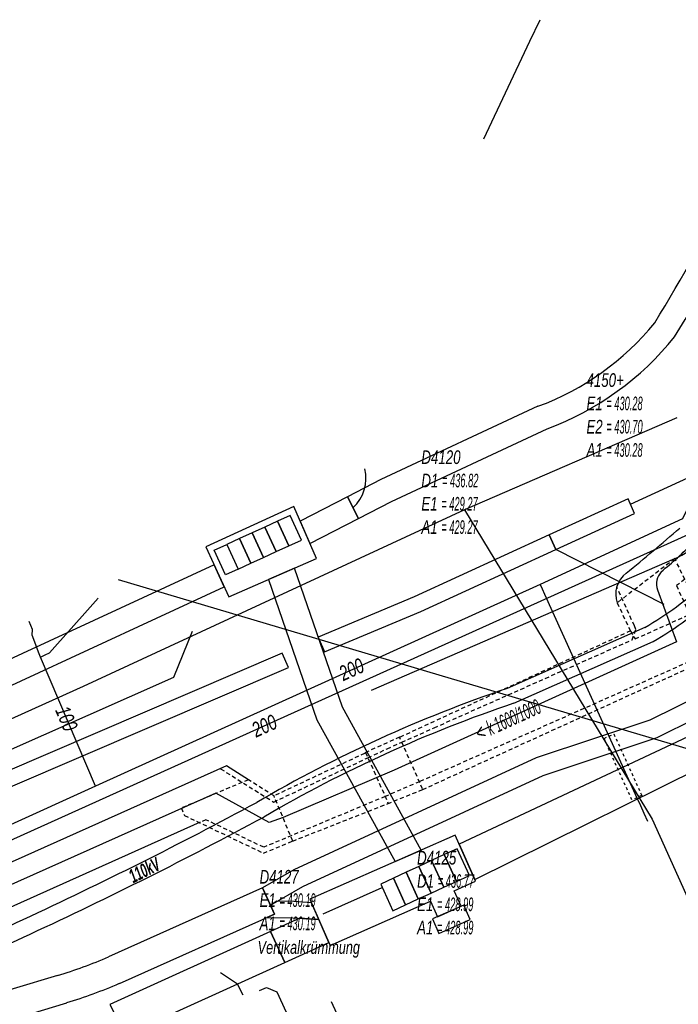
# Model space of a CAD drawing. Header units: metres. Extents: x 2695563 to 2696938, y 1260544 to 1262032.
# Tile 298 of 303: x 2696491 to 2696516, y 1261835 to 1261871. Entities that reach past the tile are written whole.
import ezdxf

# ---------------------------------------------------------------- set-up
doc = ezdxf.new("R2010")
doc.units = ezdxf.units.M
for name, pattern in [('AUSGEZOGEN', [0]), ('STRICHLINIE2_S3', [0.25, 0.15, -0.1]), ('VERDECKT2_S2', [0.18, 0.1, -0.08])]:
    doc.linetypes.add(name, pattern=pattern)
for name, color, linetype in [('AW_LK_ Haltung Text', 7, 'AUSGEZOGEN'), ('AW_LK_Haltung', 24, 'AUSGEZOGEN'), ('AW_LK_Normschacht Text', 24, 'AUSGEZOGEN'), ('AW_LK_Schacht Detaillinie', 24, 'AUSGEZOGEN'), ('AW_LK_Spezialbauwerk Detaillinie', 24, 'AUSGEZOGEN'), ('AW_LK_Spezialbauwerk Detailpolygon', 24, 'AUSGEZOGEN'), ('AW_LK_Trasselinie', 24, 'AUSGEZOGEN'), ('EW_LK_Bauwerk_FL_Linie_Punkt', 1, 'AUSGEZOGEN'), ('EW_LK_Trasseabs', 1, 'AUSGEZOGEN'), ('EW_LK_Trasseabs_Text', 1, 'AUSGEZOGEN'), ('EW_LK_Trasserand', 1, 'AUSGEZOGEN'), ('FM_LK_SW_TRASSEKANTE', 94, 'AUSGEZOGEN'), ('GA_LK_Leitung', 32, 'AUSGEZOGEN'), ('GA_LK_Leitung_Text', 32, 'AUSGEZOGEN'), ('WA_LK_Leitung', 171, 'AUSGEZOGEN'), ('WA_LK_Leitung_Text', 171, 'AUSGEZOGEN'), ('WA_LK_Schutzrohr', 171, 'AUSGEZOGEN')]:
    doc.layers.add(name, color=color, linetype=linetype)
doc.styles.add('ARIAL', font='arial.ttf')
doc.styles.add('ARIALNARROW', font='ARIALN.TTF')
pattern_1 = [(0, (2703955, 1269100), (4050, 4050), [4050, -4050]), (90, (2703955, 1269100), (-4050, 4050), [4050, -4050])]
pattern_2 = [(0, (2708005, 1273150), (6075, 6075), [6075, -6075]), (90, (2708005, 1273150), (-6075, 6075), [6075, -6075])]
pattern_3 = [(0, (12150, 12150), (6075, 6075), [6075, -6075]), (90, (12150, 12150), (-6075, 6075), [6075, -6075])]

# ---------------------------------------------------------------- blocks, each defined once
blk = doc.blocks.new('COMPLEXOBJECT_1467')
at = {"layer": 'AW_LK_Trasselinie', "color": 24, "linetype": 'AUSGEZOGEN', "transparency": 33554687}
for centre, radius, start, end in [((6470.385, 11902.934), 67.179, 308.99291, 311.20178), ((6513.244, 11849.939), 0.979, 126.989, 198.9446)]:
    blk.add_arc(centre, radius, start, end, dxfattribs=at)
blk = doc.blocks.new('COMPLEXOBJECT_1545')
at = {"layer": 'AW_LK_Haltung', "color": 24, "linetype": 'AUSGEZOGEN', "transparency": 33554687}
for centre, radius, start, end in [((6500.7, 11866.64), 20.674, 309.8625, 314.257), ((6514.452, 11850.319), 0.675, 137.924, 198.7653)]:
    blk.add_arc(centre, radius, start, end, dxfattribs=at)
blk = doc.blocks.new('COMPLEXOBJECT_1552')
at = {"layer": 'AW_LK_Haltung', "color": 24, "linetype": 'AUSGEZOGEN', "transparency": 33554687}
for points in [[(6497.45, 11842.578), (6485.423, 11837.206), (6483.92, 11836.535)], [(6482.54, 11835.851), (6482.031, 11835.582), (6481.526, 11835.306), (6480.672, 11834.847)]]:
    blk.add_lwpolyline(points, dxfattribs=at)
for centre, radius, start, end in [((6499.604, 11803.304), 36.746, 115.2659, 116.4668), ((6499.549, 11803.125), 36.882, 116.2663, 117.4627)]:
    blk.add_arc(centre, radius, start, end, dxfattribs=at)
blk = doc.blocks.new('COMPLEXOBJECT_1674')
at = {"layer": 'EW_LK_Trasserand', "color": 1, "linetype": 'AUSGEZOGEN', "transparency": 33554687}
blk.add_lwpolyline([(6518.273, 11844.669), (6521.112, 11845.169), (6518.57, 11846.368), (6506.467, 11840.682), (6507.052, 11839.375), (6516.764, 11844.19)], dxfattribs=at)
blk.add_arc((6518.889, 11840.111), 4.599, 97.7005, 117.5214, dxfattribs=at)
blk = doc.blocks.new('COMPLEXOBJECT_1716')
at = {"layer": 'EW_LK_Trasserand', "color": 1, "linetype": 'AUSGEZOGEN', "transparency": 33554687}
blk.add_line((6488.718, 11833.833), (6491.928, 11834.819), dxfattribs=at)
for points in [[(6493.88, 11835.535), (6499.624, 11838.098), (6499.184, 11839.07), (6493.481, 11836.518)], [(6491.588, 11835.823), (6488.297, 11834.841), (6488.718, 11833.833)]]:
    blk.add_lwpolyline(points, dxfattribs=at)
for centre, radius, start, end in [((6486.588, 11852.368), 17.284, 286.8161, 293.5046), ((6486.842, 11851.704), 17.634, 286.7635, 293.5229)]:
    blk.add_arc(centre, radius, start, end, dxfattribs=at)
blk = doc.blocks.new('COMPLEXOBJECT_1')
at = {"layer": 'EW_LK_Trasserand', "lineweight": 18, "transparency": 33554687}
h = blk.add_hatch(dxfattribs=at)
h.set_pattern_fill('MUSTER', color=1, scale=6075, style=0, pattern_type=2)
h.set_pattern_definition(pattern_3)
h.paths.add_polyline_path([(670.809, 863.335), (652.353, 845.592), (652.354, 845.592), (652.662, 845.709), (652.971, 845.823), (653.28, 845.936), (653.591, 846.046), (653.901, 846.155), (654.213, 846.261), (659.313, 848.518), (659.391, 848.563), (659.469, 848.609), (659.547, 848.656), (659.625, 848.703), (659.702, 848.75), (659.778, 848.798), (659.854, 848.847), (659.93, 848.897), (660.006, 848.947), (660.081, 848.997), (660.156, 849.048), (660.23, 849.1), (660.304, 849.152), (660.378, 849.205), (660.451, 849.258), (660.523, 849.312), (660.596, 849.367), (660.668, 849.422), (660.739, 849.477), (660.81, 849.533), (660.881, 849.59), (660.951, 849.647), (661.021, 849.705), (661.09, 849.763), (661.159, 849.822), (661.228, 849.881), (661.296, 849.941), (661.363, 850.001), (661.43, 850.062), (661.497, 850.123), (661.563, 850.185), (661.692, 850.323), (661.82, 850.461), (661.949, 850.6), (662.076, 850.739), (662.204, 850.878), (662.331, 851.018), (662.457, 851.158), (662.584, 851.298), (662.71, 851.439), (662.835, 851.58), (662.96, 851.721), (663.085, 851.863), (663.21, 852.005), (663.334, 852.147), (663.457, 852.289), (663.581, 852.432), (663.703, 852.576), (663.826, 852.719), (663.948, 852.863), (664.07, 853.008), (664.191, 853.152), (664.312, 853.297), (664.433, 853.442), (664.553, 853.588), (664.673, 853.734), (664.792, 853.88), (664.911, 854.027), (665.03, 854.174), (665.148, 854.321), (665.266, 854.468), (665.383, 854.616), (665.501, 854.754), (665.619, 854.893), (665.736, 855.033), (665.852, 855.173), (665.967, 855.314), (666.082, 855.455), (666.195, 855.597), (666.308, 855.74), (666.42, 855.884), (666.531, 856.028), (666.642, 856.173), (666.751, 856.318), (666.86, 856.464), (666.968, 856.611), (667.075, 856.758), (667.181, 856.906), (667.286, 857.054), (667.391, 857.203), (667.494, 857.353), (667.597, 857.503), (667.699, 857.654), (667.8, 857.806), (667.9, 857.958), (667.999, 858.11), (668.097, 858.263), (668.195, 858.417), (668.292, 858.571), (668.387, 858.726), (668.482, 858.882), (668.576, 859.038), (668.669, 859.194), (668.742, 859.325), (668.815, 859.457), (668.888, 859.589), (668.96, 859.72), (669.032, 859.853), (669.104, 859.985), (669.175, 860.117), (669.247, 860.249), (669.318, 860.382), (669.388, 860.515), (669.459, 860.648), (669.529, 860.781), (669.599, 860.914), (669.668, 861.047), (669.738, 861.181), (669.807, 861.314), (669.875, 861.448), (669.944, 861.582), (670.012, 861.716), (670.08, 861.85), (670.148, 861.985), (670.215, 862.119), (670.282, 862.254), (670.349, 862.388), (670.415, 862.523), (670.482, 862.658), (670.548, 862.793), (670.613, 862.929), (670.679, 863.064), (670.744, 863.2)], flags=0)
h = blk.add_hatch(dxfattribs=at)
h.set_pattern_fill('MUSTER', color=1, scale=6075, style=0, pattern_type=2)
h.set_pattern_definition(pattern_3)
h.paths.add_polyline_path([(626.871, 821.092), (652.353, 845.592), (652.047, 845.474), (651.741, 845.353), (651.435, 845.231), (651.13, 845.106), (650.827, 844.98), (650.523, 844.851), (650.221, 844.721), (649.92, 844.588), (649.619, 844.454), (649.319, 844.318), (649.021, 844.179), (648.723, 844.039), (648.426, 843.897), (648.13, 843.753), (647.834, 843.607), (647.54, 843.459), (647.247, 843.309), (646.955, 843.158), (646.664, 843.004), (646.374, 842.849), (646.084, 842.691), (645.796, 842.532), (645.509, 842.371), (645.223, 842.208), (644.938, 842.043), (644.663, 841.895), (644.388, 841.747), (644.113, 841.6), (643.837, 841.454), (643.562, 841.308), (643.285, 841.163), (643.009, 841.018), (642.732, 840.874), (642.455, 840.73), (642.178, 840.587), (641.9, 840.444), (641.622, 840.302), (641.344, 840.161), (641.066, 840.02), (640.787, 839.879), (640.508, 839.739), (640.229, 839.6), (639.949, 839.461), (639.669, 839.323), (639.389, 839.186), (639.109, 839.049), (638.828, 838.912), (638.547, 838.776), (638.266, 838.641), (637.984, 838.506), (637.703, 838.372), (637.421, 838.238), (637.138, 838.105), (636.856, 837.972), (636.573, 837.84), (636.29, 837.709), (636.161, 837.65), (636.033, 837.59), (635.904, 837.531), (635.775, 837.472), (635.646, 837.413), (635.517, 837.354), (635.388, 837.296), (635.259, 837.237), (635.13, 837.179), (635.001, 837.12), (634.871, 837.062), (634.742, 837.004), (634.613, 836.946), (634.484, 836.888), (634.354, 836.83), (634.225, 836.772), (634.095, 836.715), (633.966, 836.657), (633.836, 836.6), (633.706, 836.543), (633.577, 836.485), (633.447, 836.428), (633.317, 836.371), (633.187, 836.315), (633.057, 836.258), (632.927, 836.201), (632.797, 836.145), (632.667, 836.088), (632.537, 836.032), (632.407, 835.976), (632.277, 835.92), (631.959, 835.809), (631.645, 835.688), (631.334, 835.557), (631.028, 835.415), (630.727, 835.265), (630.431, 835.104), (630.14, 834.934), (629.855, 834.755), (629.575, 834.567), (629.302, 834.37), (629.035, 834.165), (628.775, 833.951), (628.522, 833.728), (628.276, 833.498), (628.037, 833.26), (627.807, 833.014), (627.584, 832.761), (627.37, 832.502), (627.164, 832.235), (626.966, 831.962), (626.778, 831.683), (626.598, 831.398), (626.428, 831.107), (626.267, 830.811), (626.116, 830.51), (625.975, 830.204), (625.843, 829.894), (625.722, 829.58), (625.61, 829.262), (625.509, 828.94), (625.418, 828.616), (625.354, 828.365), (625.296, 828.113), (625.245, 827.859), (625.199, 827.604), (625.16, 827.348), (625.127, 827.092), (625.101, 826.834), (625.08, 826.576), (625.066, 826.317), (625.058, 826.059), (625.057, 825.8), (625.062, 825.541), (625.073, 825.282), (625.091, 825.024), (625.115, 824.766), (625.145, 824.509), (625.181, 824.253), (625.224, 823.998), (625.273, 823.743), (625.328, 823.49), (625.389, 823.239), (625.456, 822.989), (625.53, 822.741), (625.609, 822.494), (625.695, 822.25), (625.786, 822.008), (625.883, 821.768), (625.986, 821.53), (626.095, 821.295), (626.21, 821.063), (626.33, 820.834)], flags=0)
blk = doc.blocks.new('COMPLEXOBJECT_1850')
at = {"layer": 'EW_LK_Trasserand', "color": 1, "linetype": 'AUSGEZOGEN', "transparency": 33554687}
blk.add_line((6513.343, 11848.708), (6508.243, 11846.451), dxfattribs=at)
for centre, radius, start, end in [((6507.429, 11859.043), 11.907, 299.7816, 313.287), ((6524.448, 11798.511), 50.604, 108.6767, 120.2326), ((6424.492, 11980.046), 156.649, 294.84871, 298.38734), ((6420.879, 11988.27), 165.631, 293.2674, 294.78734)]:
    blk.add_arc(centre, radius, start, end, dxfattribs=at)
blk = doc.blocks.new('COMPLEXOBJECT_1872')
at = {"layer": 'EW_LK_Trasserand', "color": 1, "linetype": 'AUSGEZOGEN', "transparency": 33554687}
blk.add_lwpolyline([(6509.384, 11856.895), (6503.565, 11854.181), (6502.331, 11853.546), (6502.743, 11852.746)], dxfattribs=at)
for centre, radius, start, end in [((6414.499, 11918.914), 115.412, 332.21633, 333.3365), ((6438.94, 11905.576), 87.572, 328.63056, 332.48323), ((6505.886, 11866.357), 10.088, 290.2872, 320.8632)]:
    blk.add_arc(centre, radius, start, end, dxfattribs=at)
blk = doc.blocks.new('COMPLEXOBJECT_2133')
at = {"layer": 'EW_LK_Trasseabs', "color": 1, "linetype": 'AUSGEZOGEN', "transparency": 33554687}
blk.add_line((6503.214, 11846.387), (6514.452, 11851.256), dxfattribs=at)
blk.add_arc((6513.236, 11854.113), 3.105, 293.0485, 335.5102, dxfattribs=at)
blk = doc.blocks.new('COMPLEXOBJECT_2208')
at = {"layer": 'EW_LK_Trasseabs', "color": 1, "linetype": 'AUSGEZOGEN', "transparency": 33554687}
for p, q in [((6516.058, 11855.182), (6521.136, 11865.375)), ((6512.812, 11853.268), (6515.091, 11854.318))]:
    blk.add_line(p, q, dxfattribs=at)
blk.add_arc((6514.169, 11856.323), 2.207, 294.6921, 328.8685, dxfattribs=at)
blk = doc.blocks.new('COMPLEXOBJECT_2820')
at = {"layer": 'EW_LK_Trasserand', "color": 1, "linetype": 'AUSGEZOGEN', "transparency": 33554687}
blk.add_lwpolyline([(6502.743, 11852.746), (6503.961, 11853.373), (6509.732, 11856.064)], dxfattribs=at)
for centre, radius, start, end in [((6414.006, 11919.133), 116.851, 332.23506, 333.34991), ((6437.313, 11906.51), 90.347, 328.6236, 332.43329), ((6505.871, 11866.378), 11.013, 290.523, 321.1523)]:
    blk.add_arc(centre, radius, start, end, dxfattribs=at)
blk = doc.blocks.new('COMPLEXOBJECT_2821')
at = {"layer": 'EW_LK_Trasserand', "color": 1, "linetype": 'AUSGEZOGEN', "transparency": 33554687}
blk.add_line((6508.489, 11845.903), (6513.647, 11848.186), dxfattribs=at)
for centre, radius, start, end in [((6507.472, 11858.976), 12.432, 299.7829, 313.3318), ((6524.569, 11798.248), 50.295, 108.6459, 120.2579), ((6425.155, 11978.727), 155.773, 294.83312, 298.39232), ((6429.784, 11968.483), 144.533, 293.17395, 294.87318)]:
    blk.add_arc(centre, radius, start, end, dxfattribs=at)

msp = doc.modelspace()

# ---------------------------------------------------------------- hatches: boundary and pattern name
at = {"layer": 'EW_LK_Bauwerk_FL_Linie_Punkt', "lineweight": 18, "transparency": 33554687}
h = msp.add_hatch(dxfattribs=at)
h.set_pattern_fill('MUSTER', color=1, scale=4050, style=0, pattern_type=2)
h.set_pattern_definition(pattern_1)
h.paths.add_polyline_path([(2696498.906, 1261849.655), (2696502.152, 1261851.07), (2696501.309, 1261852.998), (2696498.047, 1261851.507)], flags=0)
h = msp.add_hatch(dxfattribs=at)
h.set_pattern_fill('MUSTER', color=1, scale=4050, style=0, pattern_type=2)
h.set_pattern_definition(pattern_1)
h.paths.add_polyline_path([(2696507.253, 1261838.774), (2696508.042, 1261839.123), (2696507.287, 1261840.833), (2696501.909, 1261838.457), (2696502.664, 1261836.747), (2696506.374, 1261838.386), (2696506.629, 1261837.809), (2696507.508, 1261838.198)], flags=0)
h = msp.add_hatch(dxfattribs=at)
h.set_pattern_fill('MUSTER', color=1, scale=2025, style=0, pattern_type=2)
h.set_pattern_definition([(0, (2699905, 1265050), (2025, 2025), [2025, -2025]), (90, (2699905, 1265050), (-2025, 2025), [2025, -2025])])
h.paths.add_polyline_path([(2696507.61, 1261838.243), (2696506.447, 1261837.729), (2696506.686, 1261837.189), (2696507.849, 1261837.703)], flags=0)
at = {"layer": 'EW_LK_Trasserand', "lineweight": 18, "transparency": 33554687}
h = msp.add_hatch(dxfattribs=at)
h.set_pattern_fill('MUSTER', color=1, scale=6075, style=0, pattern_type=2)
h.set_pattern_definition(pattern_2)
h.paths.add_polyline_path([(2696519.413, 1261866.531), (2696518.607, 1261866.933), (2696518.575, 1261866.868), (2696518.542, 1261866.803), (2696518.509, 1261866.738), (2696518.476, 1261866.673), (2696518.444, 1261866.608), (2696518.411, 1261866.543), (2696518.378, 1261866.478), (2696518.345, 1261866.414), (2696518.312, 1261866.349), (2696518.279, 1261866.284), (2696518.246, 1261866.219), (2696518.212, 1261866.154), (2696518.179, 1261866.089), (2696518.146, 1261866.025), (2696518.113, 1261865.96), (2696518.079, 1261865.895), (2696518.046, 1261865.831), (2696518.013, 1261865.766), (2696517.979, 1261865.701), (2696517.946, 1261865.637), (2696517.912, 1261865.572), (2696517.879, 1261865.507), (2696517.845, 1261865.443), (2696517.812, 1261865.378), (2696517.778, 1261865.314), (2696517.744, 1261865.249), (2696517.71, 1261865.185), (2696517.677, 1261865.12), (2696517.643, 1261865.056), (2696517.609, 1261864.991), (2696517.575, 1261864.927), (2696517.487, 1261864.759), (2696517.399, 1261864.59), (2696517.31, 1261864.422), (2696517.221, 1261864.255), (2696517.132, 1261864.087), (2696517.042, 1261863.92), (2696516.952, 1261863.752), (2696516.861, 1261863.585), (2696516.77, 1261863.419), (2696516.679, 1261863.252), (2696516.588, 1261863.086), (2696516.496, 1261862.919), (2696516.403, 1261862.753), (2696516.311, 1261862.588), (2696516.218, 1261862.422), (2696516.124, 1261862.256), (2696516.031, 1261862.091), (2696515.937, 1261861.926), (2696515.842, 1261861.761), (2696515.747, 1261861.597), (2696515.652, 1261861.432), (2696515.557, 1261861.268), (2696515.461, 1261861.104), (2696515.365, 1261860.941), (2696515.268, 1261860.777), (2696515.171, 1261860.614), (2696515.074, 1261860.45), (2696514.976, 1261860.288), (2696514.878, 1261860.125), (2696514.78, 1261859.962), (2696514.681, 1261859.8), (2696514.57, 1261859.666), (2696514.457, 1261859.534), (2696514.342, 1261859.405), (2696514.224, 1261859.277), (2696514.105, 1261859.151), (2696513.983, 1261859.027), (2696513.859, 1261858.906), (2696513.733, 1261858.786), (2696513.605, 1261858.669), (2696513.475, 1261858.554), (2696513.343, 1261858.441), (2696513.209, 1261858.33), (2696513.073, 1261858.222), (2696512.935, 1261858.116), (2696512.796, 1261858.013), (2696512.654, 1261857.912), (2696512.511, 1261857.813), (2696512.367, 1261857.717), (2696512.22, 1261857.624), (2696512.073, 1261857.533), (2696511.923, 1261857.444), (2696511.772, 1261857.358), (2696511.62, 1261857.275), (2696511.466, 1261857.194), (2696511.311, 1261857.116), (2696511.155, 1261857.041), (2696510.997, 1261856.968), (2696510.838, 1261856.898), (2696510.678, 1261856.831), (2696510.516, 1261856.767), (2696510.354, 1261856.705), (2696504.535, 1261853.991), (2696503.301, 1261853.356), (2696503.713, 1261852.556), (2696504.931, 1261853.183), (2696510.702, 1261855.874), (2696510.879, 1261855.942), (2696511.055, 1261856.013), (2696511.23, 1261856.087), (2696511.404, 1261856.165), (2696511.576, 1261856.245), (2696511.747, 1261856.328), (2696511.916, 1261856.414), (2696512.084, 1261856.503), (2696512.25, 1261856.595), (2696512.414, 1261856.689), (2696512.577, 1261856.787), (2696512.739, 1261856.887), (2696512.898, 1261856.99), (2696513.056, 1261857.096), (2696513.212, 1261857.205), (2696513.366, 1261857.316), (2696513.518, 1261857.43), (2696513.668, 1261857.546), (2696513.816, 1261857.665), (2696513.962, 1261857.787), (2696514.105, 1261857.911), (2696514.247, 1261858.037), (2696514.387, 1261858.166), (2696514.524, 1261858.297), (2696514.659, 1261858.431), (2696514.791, 1261858.567), (2696514.921, 1261858.705), (2696515.049, 1261858.846), (2696515.175, 1261858.988), (2696515.298, 1261859.133), (2696515.418, 1261859.28), (2696515.519, 1261859.446), (2696515.619, 1261859.611), (2696515.719, 1261859.777), (2696515.819, 1261859.944), (2696515.918, 1261860.11), (2696516.017, 1261860.277), (2696516.116, 1261860.443), (2696516.214, 1261860.61), (2696516.312, 1261860.778), (2696516.409, 1261860.945), (2696516.506, 1261861.113), (2696516.603, 1261861.281), (2696516.699, 1261861.449), (2696516.796, 1261861.617), (2696516.891, 1261861.786), (2696516.987, 1261861.954), (2696517.082, 1261862.123), (2696517.176, 1261862.292), (2696517.27, 1261862.462), (2696517.364, 1261862.631), (2696517.458, 1261862.801), (2696517.551, 1261862.971), (2696517.644, 1261863.141), (2696517.736, 1261863.311), (2696517.828, 1261863.482), (2696517.92, 1261863.652), (2696518.011, 1261863.823), (2696518.102, 1261863.995), (2696518.193, 1261864.166), (2696518.283, 1261864.337), (2696518.373, 1261864.509), (2696518.407, 1261864.574), (2696518.441, 1261864.639), (2696518.475, 1261864.704), (2696518.509, 1261864.769), (2696518.543, 1261864.834), (2696518.577, 1261864.899), (2696518.611, 1261864.964), (2696518.645, 1261865.029), (2696518.679, 1261865.094), (2696518.713, 1261865.159), (2696518.746, 1261865.224), (2696518.78, 1261865.289), (2696518.814, 1261865.354), (2696518.847, 1261865.42), (2696518.881, 1261865.485), (2696518.915, 1261865.55), (2696518.948, 1261865.615), (2696518.982, 1261865.681), (2696519.015, 1261865.746), (2696519.048, 1261865.811), (2696519.082, 1261865.876), (2696519.115, 1261865.942), (2696519.148, 1261866.007), (2696519.181, 1261866.073), (2696519.215, 1261866.138), (2696519.248, 1261866.203), (2696519.281, 1261866.269), (2696519.314, 1261866.334), (2696519.347, 1261866.4), (2696519.38, 1261866.465)], flags=0)
h = msp.add_hatch(dxfattribs=at)
h.set_pattern_fill('MUSTER', color=1, scale=6075, style=0, pattern_type=2)
h.set_pattern_definition(pattern_2)
h.paths.add_polyline_path([(2696501.547, 1261852.453), (2696501.909, 1261851.627), (2696503.713, 1261852.556), (2696503.301, 1261853.356)], flags=0)
h = msp.add_hatch(dxfattribs=at)
h.set_pattern_fill('MUSTER', color=1, scale=6075, style=0, pattern_type=2)
h.set_pattern_definition(pattern_2)
h.paths.add_polyline_path([(2696510.77, 1261851.946), (2696511.014, 1261851.41), (2696513.936, 1261852.741), (2696513.692, 1261853.277)], flags=0)
h = msp.add_hatch(dxfattribs=at)
h.set_pattern_fill('MUSTER', color=1, scale=6075, style=0, pattern_type=2)
h.set_pattern_definition(pattern_2)
h.paths.add_polyline_path([(2696502.449, 1261847.611), (2696506.016, 1261849.108), (2696511.018, 1261851.405), (2696510.767, 1261851.95), (2696505.775, 1261849.657), (2696502.217, 1261848.164)], flags=0)
h = msp.add_hatch(dxfattribs=at)
h.set_pattern_fill('MUSTER', color=1, scale=6075, style=0, pattern_type=2)
h.set_pattern_definition(pattern_2)
h.paths.add_polyline_path([(2696483.685, 1261843.068), (2696498.734, 1261850.025), (2696498.356, 1261850.841), (2696483.325, 1261843.893)], flags=0)
h = msp.add_hatch(dxfattribs=at)
h.set_pattern_fill('MUSTER', color=1, scale=6075, style=0, pattern_type=2)
h.set_pattern_definition(pattern_2)
h.paths.add_polyline_path([(2696506.033, 1261840.279), (2696503.111, 1261845.568), (2696501.338, 1261850.715), (2696500.376, 1261850.296), (2696502.169, 1261845.104), (2696505.069, 1261839.853)], flags=0)
h = msp.add_hatch(dxfattribs=at)
h.set_pattern_fill('MUSTER', color=1, scale=6075, style=0, pattern_type=2)
h.set_pattern_definition(pattern_2)
h.paths.add_polyline_path([(2696501.115, 1261847.033), (2696500.884, 1261847.57), (2696485.428, 1261840.942), (2696485.661, 1261840.406)], flags=0)
h = msp.add_hatch(dxfattribs=at)
h.set_pattern_fill('MUSTER', color=1, scale=6075, style=0, pattern_type=2)
h.set_pattern_definition(pattern_2)
h.paths.add_polyline_path([(2696500.443, 1261838.242), (2696501.64, 1261838.927), (2696510.552, 1261843.037), (2696514.766, 1261844.443), (2696517.663, 1261845.871), (2696519.166, 1261846.354), (2696519.084, 1261846.393), (2696519.457, 1261847.185), (2696517.399, 1261846.521), (2696514.5, 1261845.091), (2696510.294, 1261843.689), (2696501.318, 1261839.549), (2696500.154, 1261838.88)], flags=0)
h = msp.add_hatch(dxfattribs=at)
h.set_pattern_fill('MUSTER', color=1, scale=6075, style=0, pattern_type=2)
h.set_pattern_definition(pattern_2)
h.paths.add_polyline_path([(2696519.243, 1261844.479), (2696522.082, 1261844.979), (2696519.54, 1261846.178), (2696507.437, 1261840.492), (2696508.022, 1261839.185), (2696517.734, 1261844), (2696517.78, 1261844.023), (2696517.826, 1261844.046), (2696517.872, 1261844.069), (2696517.918, 1261844.091), (2696517.965, 1261844.112), (2696518.012, 1261844.133), (2696518.059, 1261844.153), (2696518.106, 1261844.173), (2696518.154, 1261844.193), (2696518.201, 1261844.211), (2696518.249, 1261844.23), (2696518.298, 1261844.247), (2696518.346, 1261844.264), (2696518.395, 1261844.281), (2696518.443, 1261844.297), (2696518.492, 1261844.313), (2696518.541, 1261844.328), (2696518.591, 1261844.342), (2696518.64, 1261844.356), (2696518.69, 1261844.369), (2696518.739, 1261844.382), (2696518.789, 1261844.394), (2696518.839, 1261844.406), (2696518.889, 1261844.417), (2696518.939, 1261844.428), (2696518.99, 1261844.438), (2696519.04, 1261844.447), (2696519.091, 1261844.456), (2696519.141, 1261844.464), (2696519.192, 1261844.472)], flags=0)
h = msp.add_hatch(dxfattribs=at)
h.set_pattern_fill('MUSTER', color=1, scale=6075, style=0, pattern_type=2)
h.set_pattern_definition(pattern_2)
h.paths.add_polyline_path([(2696489.688, 1261833.643), (2696492.898, 1261834.629), (2696492.962, 1261834.648), (2696493.026, 1261834.668), (2696493.09, 1261834.688), (2696493.154, 1261834.708), (2696493.218, 1261834.729), (2696493.282, 1261834.75), (2696493.346, 1261834.77), (2696493.41, 1261834.792), (2696493.473, 1261834.813), (2696493.537, 1261834.835), (2696493.6, 1261834.857), (2696493.664, 1261834.879), (2696493.727, 1261834.901), (2696493.79, 1261834.924), (2696493.853, 1261834.947), (2696493.916, 1261834.97), (2696493.979, 1261834.993), (2696494.042, 1261835.017), (2696494.105, 1261835.041), (2696494.167, 1261835.065), (2696494.23, 1261835.089), (2696494.292, 1261835.113), (2696494.355, 1261835.138), (2696494.417, 1261835.163), (2696494.479, 1261835.189), (2696494.541, 1261835.214), (2696494.603, 1261835.24), (2696494.665, 1261835.266), (2696494.727, 1261835.292), (2696494.788, 1261835.318), (2696494.85, 1261835.345), (2696500.594, 1261837.908), (2696500.154, 1261838.88), (2696494.451, 1261836.328), (2696494.391, 1261836.302), (2696494.331, 1261836.277), (2696494.272, 1261836.251), (2696494.211, 1261836.226), (2696494.151, 1261836.201), (2696494.091, 1261836.176), (2696494.031, 1261836.152), (2696493.97, 1261836.128), (2696493.91, 1261836.104), (2696493.849, 1261836.08), (2696493.789, 1261836.056), (2696493.728, 1261836.033), (2696493.667, 1261836.01), (2696493.606, 1261835.987), (2696493.545, 1261835.964), (2696493.484, 1261835.942), (2696493.423, 1261835.919), (2696493.362, 1261835.898), (2696493.3, 1261835.876), (2696493.239, 1261835.854), (2696493.177, 1261835.833), (2696493.116, 1261835.812), (2696493.054, 1261835.791), (2696492.992, 1261835.771), (2696492.931, 1261835.75), (2696492.869, 1261835.73), (2696492.807, 1261835.71), (2696492.745, 1261835.691), (2696492.682, 1261835.671), (2696492.62, 1261835.652), (2696492.558, 1261835.633), (2696489.267, 1261834.651)], flags=0)
h = msp.add_hatch(dxfattribs=at)
h.set_pattern_fill('MUSTER', color=1, scale=6075, style=0, pattern_type=2)
h.set_pattern_definition(pattern_2)
h.paths.add_polyline_path([(2696501.966, 1261838.327), (2696501.306, 1261838.373), (2696500.685, 1261838.381), (2696500.443, 1261838.242), (2696500.594, 1261837.908), (2696500.318, 1261837.785), (2696501.281, 1261837.773), (2696502.24, 1261837.706)], flags=0)
h = msp.add_hatch(dxfattribs=at)
h.set_pattern_fill('MUSTER', color=1, scale=6075, style=0, pattern_type=2)
h.set_pattern_definition(pattern_2)
h.paths.add_polyline_path([(2696500.453, 1261837.267), (2696500.976, 1261836.115), (2696502.614, 1261836.859), (2696502.24, 1261837.706), (2696501.53, 1261837.756)], flags=0)
h = msp.add_hatch(dxfattribs=at)
h.set_pattern_fill('MUSTER', color=1, scale=6075, style=0, pattern_type=2)
h.set_pattern_definition(pattern_2)
h.paths.add_polyline_path([(2696500.453, 1261837.267), (2696494.5, 1261834.563), (2696495.078, 1261833.436), (2696500.976, 1261836.115)], flags=0)

# ---------------------------------------------------------------- linework, layer by layer
at = {"layer": 'AW_LK_Haltung', "color": 24, "linetype": 'AUSGEZOGEN', "transparency": 33554687}
for p, q in [((2696514.783, 1261849.912), (2696515.488, 1261847.992)), ((2696515.488, 1261847.992), (2696505.024, 1261843.239)), ((2696505.024, 1261843.239), (2696500.916, 1261841.483))]:
    msp.add_line(p, q, dxfattribs=at)
for points in [[(2696497.55, 1261848.368), (2696496.85, 1261846.671), (2696479.337, 1261838.902)], [(2696500.916, 1261841.483), (2696500.399, 1261841.304), (2696498.421, 1261842.387)], [(2696500.045, 1261835.085), (2696500.3, 1261835.187), (2696500.686, 1261835.027), (2696502.726, 1261830.56), (2696502.612, 1261830.271)], [(2696502.698, 1261834.672), (2696504.234, 1261831.301), (2696504.161, 1261831.013), (2696503.741, 1261830.789)]]:
    msp.add_lwpolyline(points, dxfattribs=at)
at = {"layer": 'AW_LK_Schacht Detaillinie', "color": 24, "linetype": 'STRICHLINIE2_S3', "transparency": 33554687}
for points in [[(2696515.791, 1261850.304), (2696515.486, 1261850.071), (2696516.625, 1261847.55), (2696505.963, 1261842.809), (2696504.693, 1261842.262), (2696500.197, 1261840.383), (2696498.054, 1261841.402), (2696497.843, 1261841.309)], [(2696498.599, 1261843.288), (2696500.566, 1261842.056), (2696504.057, 1261843.695), (2696504.771, 1261844.031), (2696505.31, 1261844.27), (2696506.515, 1261844.806), (2696513.841, 1261848.063), (2696513.985, 1261848.449), (2696513.926, 1261848.579), (2696513.273, 1261850.02)]]:
    msp.add_lwpolyline(points, dxfattribs=at)
at = {"layer": 'AW_LK_Spezialbauwerk Detaillinie', "color": 24, "linetype": 'STRICHLINIE2_S3', "transparency": 33554687}
for p, q in [((2696506.082, 1261842.541), (2696505.227, 1261844.457)), ((2696503.97, 1261843.892), (2696504.809, 1261842.003)), ((2696501.269, 1261840.613), (2696500.578, 1261842.284))]:
    msp.add_line(p, q, dxfattribs=at)
msp.add_lwpolyline([(2696513.779, 1261848.389), (2696513.96, 1261848.093), (2696516.335, 1261849.166)], dxfattribs=at)
at = {"layer": 'AW_LK_Spezialbauwerk Detailpolygon', "color": 24, "linetype": 'STRICHLINIE2_S3', "transparency": 33554687}
msp.add_lwpolyline([(2696497.261, 1261841.558), (2696500.19, 1261840.164), (2696501.269, 1261840.613), (2696504.786, 1261841.994), (2696506.086, 1261842.521), (2696516.891, 1261847.45), (2696516.294, 1261849.11), (2696516.335, 1261849.166), (2696515.426, 1261851.067), (2696513.288, 1261849.431), (2696513.779, 1261848.389), (2696505.254, 1261844.46), (2696505.227, 1261844.457), (2696503.965, 1261843.89), (2696503.932, 1261843.859), (2696500.578, 1261842.284), (2696499.627, 1261842.88), (2696497.147, 1261841.835), (2696497.261, 1261841.558)], close=True, dxfattribs=at)
at = {"layer": 'AW_LK_Trasselinie', "color": 24, "linetype": 'AUSGEZOGEN', "transparency": 33554687}
msp.add_line((2696497.843, 1261841.309), (2696485.2, 1261835.654), dxfattribs=at)
msp.add_lwpolyline([(2696499.627, 1261842.88), (2696498.813, 1261843.401), (2696484.578, 1261837.035)], dxfattribs=at)
at = {"layer": 'EW_LK_Bauwerk_FL_Linie_Punkt', "color": 1, "linetype": 'AUSGEZOGEN', "transparency": 33554687}
for p, q in [((2696506.697, 1261846.753), (2696494.822, 1261850.286)), ((2696502.398, 1261837.918), (2696504.588, 1261838.892))]:
    msp.add_line(p, q, dxfattribs=at)
for points in [[(2696498.906, 1261849.655), (2696502.152, 1261851.07), (2696501.309, 1261852.998), (2696498.047, 1261851.507), (2696498.906, 1261849.655)], [(2696501.128, 1261851.541), (2696501.598, 1261851.756), (2696501.182, 1261852.665), (2696500.712, 1261852.45), (2696501.128, 1261851.541)], [(2696500.188, 1261851.111), (2696500.658, 1261851.326), (2696500.242, 1261852.235), (2696499.772, 1261852.021), (2696500.188, 1261851.111)], [(2696500.658, 1261851.326), (2696501.128, 1261851.541), (2696500.712, 1261852.45), (2696500.242, 1261852.235), (2696500.658, 1261851.326)], [(2696499.248, 1261850.681), (2696499.718, 1261850.896), (2696499.302, 1261851.806), (2696498.833, 1261851.591), (2696499.248, 1261850.681)], [(2696499.302, 1261851.806), (2696499.718, 1261850.896), (2696500.188, 1261851.111), (2696499.772, 1261852.021), (2696499.302, 1261851.806)], [(2696498.778, 1261850.467), (2696498.363, 1261851.376), (2696498.833, 1261851.591), (2696499.248, 1261850.681), (2696498.778, 1261850.467)], [(2696507.253, 1261838.774), (2696508.042, 1261839.123), (2696507.287, 1261840.833), (2696501.909, 1261838.457), (2696502.664, 1261836.747), (2696506.374, 1261838.386), (2696506.629, 1261837.809), (2696507.508, 1261838.198), (2696507.253, 1261838.774)], [(2696506.415, 1261839.892), (2696506.869, 1261838.9), (2696507.343, 1261839.117), (2696506.886, 1261840.109), (2696506.415, 1261839.892)], [(2696506.886, 1261840.109), (2696507.343, 1261839.117), (2696507.816, 1261839.334), (2696507.357, 1261840.327), (2696506.886, 1261840.109)], [(2696505.944, 1261839.674), (2696506.396, 1261838.684), (2696506.869, 1261838.9), (2696506.415, 1261839.892), (2696505.944, 1261839.674)], [(2696505.001, 1261839.239), (2696505.449, 1261838.25), (2696505.922, 1261838.467), (2696505.472, 1261839.456), (2696505.001, 1261839.239)], [(2696505.472, 1261839.456), (2696505.922, 1261838.467), (2696506.396, 1261838.684), (2696505.944, 1261839.674), (2696505.472, 1261839.456)], [(2696504.53, 1261839.021), (2696504.975, 1261838.033), (2696505.449, 1261838.25), (2696505.001, 1261839.239), (2696504.53, 1261839.021)], [(2696507.61, 1261838.243), (2696506.447, 1261837.729), (2696506.686, 1261837.189), (2696507.849, 1261837.703), (2696507.61, 1261838.243)]]:
    msp.add_lwpolyline(points, close=True, dxfattribs=at)
at = {"layer": 'EW_LK_Trasseabs', "color": 1, "linetype": 'AUSGEZOGEN', "transparency": 33554687}
for p, q in [((2696515.026, 1261849.366), (2696511.014, 1261851.41)), ((2696518.572, 1261843.22), (2696506.697, 1261846.753))]:
    msp.add_line(p, q, dxfattribs=at)
msp.add_lwpolyline([(2696499.434, 1261834.905), (2696499.225, 1261835.32), (2696498.594, 1261835.728)], dxfattribs=at)
msp.add_arc((2696502.509, 1261854.041), 1.474, 312.606, 13.7393, dxfattribs=at)
at = {"layer": 'EW_LK_Trasserand', "color": 1, "linetype": 'AUSGEZOGEN', "transparency": 33554687}
for points in [[(2696501.547, 1261852.453), (2696501.909, 1261851.627), (2696503.713, 1261852.556), (2696503.301, 1261853.356), (2696501.547, 1261852.453)], [(2696510.77, 1261851.946), (2696511.014, 1261851.41), (2696513.936, 1261852.741), (2696513.692, 1261853.277), (2696510.77, 1261851.946)], [(2696502.449, 1261847.611), (2696506.016, 1261849.108), (2696511.018, 1261851.405), (2696510.767, 1261851.95), (2696505.775, 1261849.657), (2696502.217, 1261848.164), (2696502.449, 1261847.611)], [(2696483.685, 1261843.068), (2696498.734, 1261850.025), (2696498.356, 1261850.841), (2696483.325, 1261843.893), (2696483.685, 1261843.068)], [(2696506.033, 1261840.279), (2696503.111, 1261845.568), (2696501.338, 1261850.715), (2696500.376, 1261850.296), (2696502.169, 1261845.104), (2696505.069, 1261839.853), (2696506.033, 1261840.279)], [(2696501.115, 1261847.033), (2696500.884, 1261847.57), (2696485.428, 1261840.942), (2696485.661, 1261840.406), (2696501.115, 1261847.033)], [(2696500.443, 1261838.242), (2696501.64, 1261838.927), (2696510.552, 1261843.037), (2696514.766, 1261844.443), (2696517.663, 1261845.871), (2696519.166, 1261846.354), (2696519.084, 1261846.393), (2696519.457, 1261847.185), (2696517.399, 1261846.521), (2696514.5, 1261845.091), (2696510.294, 1261843.689), (2696501.318, 1261839.549), (2696500.154, 1261838.88), (2696500.443, 1261838.242)], [(2696501.966, 1261838.327), (2696501.306, 1261838.373), (2696500.685, 1261838.381), (2696500.443, 1261838.242), (2696500.594, 1261837.908), (2696500.318, 1261837.785), (2696501.281, 1261837.773), (2696502.24, 1261837.706), (2696501.966, 1261838.327)], [(2696500.453, 1261837.267), (2696500.976, 1261836.115), (2696502.614, 1261836.859), (2696502.24, 1261837.706), (2696501.53, 1261837.756), (2696500.453, 1261837.267)], [(2696500.453, 1261837.267), (2696494.5, 1261834.563), (2696495.078, 1261833.436), (2696500.976, 1261836.115), (2696500.453, 1261837.267)]]:
    msp.add_lwpolyline(points, close=True, dxfattribs=at)
at = {"layer": 'FM_LK_SW_TRASSEKANTE', "color": 94, "linetype": 'AUSGEZOGEN', "transparency": 33554687}
msp.add_line((2696515.502, 1261856.276), (2696507.638, 1261852.868), dxfattribs=at)
for points in [[(2696508.353, 1261866.607), (2696510.059, 1261870.225), (2696510.433, 1261871.017)], [(2696507.638, 1261852.868), (2696493.503, 1261846.329), (2696486.248, 1261843.06), (2696484.353, 1261842.798)], [(2696507.638, 1261852.868), (2696514.583, 1261841.425), (2696516.224, 1261837.777), (2696517.866, 1261834.13)]]:
    msp.add_lwpolyline(points, dxfattribs=at)
at = {"layer": 'GA_LK_Leitung', "color": 32, "linetype": 'AUSGEZOGEN', "transparency": 33554687}
msp.add_lwpolyline([(2696482.118, 1261836.605), (2696482.43, 1261836.751), (2696489.155, 1261839.888), (2696516.298, 1261852.137), (2696517.348, 1261854.339)], dxfattribs=at)
at = {"layer": 'WA_LK_Leitung', "color": 7, "linetype": 'AUSGEZOGEN', "transparency": 33554687}
for p, q in [((2696493.77, 1261849.272), (2696494.069, 1261849.608)), ((2696492.262, 1261847.579), (2696493.77, 1261849.272)), ((2696491.767, 1261847.844), (2696491.645, 1261848.172)), ((2696491.854, 1261847.61), (2696491.767, 1261847.844)), ((2696491.923, 1261847.422), (2696491.854, 1261847.61)), ((2696491.923, 1261847.422), (2696492.104, 1261847.506)), ((2696493.971, 1261842.647), (2696491.923, 1261847.422)), ((2696492.104, 1261847.506), (2696492.262, 1261847.579))]:
    msp.add_line(p, q, dxfattribs=at)
for points in [[(2696516.16, 1261853.473), (2696515.706, 1261852.538), (2696510.437, 1261850.114), (2696493.971, 1261842.647), (2696483.826, 1261838.046)], [(2696510.437, 1261850.114), (2696510.514, 1261849.943), (2696510.602, 1261849.75), (2696512.984, 1261844.495), (2696514.017, 1261842.218), (2696514.149, 1261841.926), (2696514.276, 1261841.646), (2696514.411, 1261841.347)], [(2696491.645, 1261848.172), (2696491.621, 1261848.237), (2696491.632, 1261848.445), (2696491.509, 1261848.739)]]:
    msp.add_lwpolyline(points, dxfattribs=at)
at = {"layer": 'WA_LK_Schutzrohr', "color": 7, "linetype": 'VERDECKT2_S2', "transparency": 33554687}
msp.add_lwpolyline([(2696512.802, 1261844.412), (2696513.167, 1261844.577), (2696514.199, 1261842.3), (2696513.835, 1261842.135), (2696512.802, 1261844.412)], close=True, dxfattribs=at)

# ---------------------------------------------------------------- block references
at = {"layer": 'AW_LK_Haltung', "color": 24, "linetype": 'AUSGEZOGEN', "lineweight": -3, "transparency": 33554687}
for name in ['COMPLEXOBJECT_1545', 'COMPLEXOBJECT_1552']:
    msp.add_blockref(name, (2690000.97, 1249999.81), dxfattribs=at)
at = {"layer": 'AW_LK_Trasselinie', "color": 24, "linetype": 'AUSGEZOGEN', "lineweight": -3, "transparency": 33554687}
msp.add_blockref('COMPLEXOBJECT_1467', (2690000.97, 1249999.81), dxfattribs=at)
at = {"layer": 'EW_LK_Trasseabs', "color": 1, "linetype": 'AUSGEZOGEN', "lineweight": -3, "transparency": 33554687}
for name in ['COMPLEXOBJECT_2208', 'COMPLEXOBJECT_2133']:
    msp.add_blockref(name, (2690000.97, 1249999.81), dxfattribs=at)
at = {"layer": 'EW_LK_Trasserand', "color": 1, "linetype": 'AUSGEZOGEN', "lineweight": -3, "transparency": 33554687}
for name in ['COMPLEXOBJECT_1872', 'COMPLEXOBJECT_2820', 'COMPLEXOBJECT_1850', 'COMPLEXOBJECT_2821', 'COMPLEXOBJECT_1674', 'COMPLEXOBJECT_1716']:
    msp.add_blockref(name, (2690000.97, 1249999.81), dxfattribs=at)
at = {"layer": 'EW_LK_Trasserand', "color": 1, "lineweight": 18, "transparency": 33554687}
msp.add_blockref('COMPLEXOBJECT_1', (2695855, 1261000), dxfattribs=at)

# ---------------------------------------------------------------- texts
at = {"layer": 'AW_LK_ Haltung Text', "color": 24, "transparency": 33554687, "insert": (2696509.239, 1261845.096), "char_height": 0.55705, "width": 3.67581, "attachment_point": 5, "rotation": 24.3504, "style": 'ARIAL'}
msp.add_mtext('\\A1;{\\fArial|i1|b0;\\H0.557054;\\W0.700000;\\C24;< \\W0.490000;k 1600/1000}\\P', dxfattribs=at)
at = {"layer": 'AW_LK_Normschacht Text', "color": 24, "transparency": 33554687, "char_height": 0.50641, "attachment_point": 1, "line_spacing_factor": 1.024096, "style": 'ARIAL'}
for s, insert, width in [('\\A1;{\\fArial|i1|b0;\\H0.506413;\\W0.694455;\\C24;4150+}\\P{\\fArial|i1|b0;\\H0.505000;\\W0.694455;\\C24;E1 \\W0.486119;= 430.28}\\P{\\fArial|i1|b0;\\H0.505000;\\W0.694455;\\C24;E2 \\W0.486119;= 430.70}\\P{\\fArial|i1|b0;\\H0.505000;\\W0.694455;\\C24;A1 \\W0.486119;= 430.28}\\P', (2696512.153, 1261857.93), 2.81077), ('\\A1;{\\fArial|i1|b0;\\H0.506413;\\W0.696409;\\C24;D4120}\\P{\\fArial|i1|b0;\\H0.505000;\\W0.696409;\\C24;D1 \\W0.487486;= 436.82}\\P{\\fArial|i1|b0;\\H0.505000;\\W0.696409;\\C24;E1 \\W0.487486;= 429.27}\\P{\\fArial|i1|b0;\\H0.505000;\\W0.696409;\\C24;A1 \\W0.487486;= 429.27}\\P', (2696506.037, 1261855.076), 2.84261), ('\\A1;{\\fArial|i1|b0;\\H0.506413;\\W0.697091;\\C24;D4125}\\P{\\fArial|i1|b0;\\H0.505000;\\W0.697091;\\C24;D1 \\W0.487964;= 436.77}\\P{\\fArial|i1|b0;\\H0.505000;\\W0.697091;\\C24;E1 \\W0.487964;= 428.99}\\P{\\fArial|i1|b0;\\H0.505000;\\W0.697091;\\C24;A1 \\W0.487964;= 428.99}\\P', (2696505.877, 1261840.25), 2.84539), ('\\A1;{\\fArial|i1|b0;\\H0.506413;\\W0.693591;\\C24;D4127}\\P{\\fArial|i1|b0;\\H0.505000;\\W0.693591;\\C24;E1 \\W0.485514;= 430.19}\\P{\\fArial|i1|b0;\\H0.505000;\\W0.693591;\\C24;A1 \\W0.485514;= 430.19}\\P', (2696500.045, 1261839.543), 2.80769)]:
    msp.add_mtext(s, dxfattribs=dict(at, insert=insert, width=width))
at = {"layer": 'AW_LK_Normschacht Text', "color": 24, "transparency": 33554687, "insert": (2696499.971, 1261836.605), "char_height": 0.48109, "width": 3.98025, "attachment_point": 4, "style": 'ARIAL'}
msp.add_mtext('\\A1;{\\fArial|i1|b0;\\H0.481092;\\W0.700000;\\C24;Vertikalkrümmung}\\P', dxfattribs=at)
at = {"layer": 'EW_LK_Trasseabs_Text', "color": 1, "transparency": 33554687, "insert": (2696495.778, 1261839.533), "char_height": 0.5075, "width": 1.34542, "attachment_point": 5, "rotation": 26.6157, "style": 'ARIALNARROW'}
msp.add_mtext('\\A1;{\\fArial Narrow|i1|b1;\\H0.507500;\\W0.700000;\\C1;110kV}\\P', dxfattribs=at)
at = {"layer": 'GA_LK_Leitung_Text', "color": 32, "transparency": 33554687, "insert": (2696500.221, 1261844.876), "char_height": 0.55825, "width": 1.11429, "attachment_point": 5, "rotation": 24.2883, "style": 'ARIAL'}
msp.add_mtext('\\A1;{\\fArial|i1|b0;\\H0.558250;\\W0.700000;\\C32;200}\\P', dxfattribs=at)
at = {"layer": 'WA_LK_Leitung_Text', "color": 7, "transparency": 33554687, "char_height": 0.55426, "attachment_point": 5, "style": 'ARIAL'}
for s, insert, width, rotation in [('\\A1;{\\fArial|i1|b0;\\H0.554263;\\W0.700000;\\C7;200}\\P', (2696503.45, 1261846.964), 1.10633, 24.2316), ('\\A1;{\\fArial|i1|b0;\\H0.554263;\\W0.700000;\\C7;100}\\P', (2696492.893, 1261845.146), 1.10014, 293.2146)]:
    msp.add_mtext(s, dxfattribs=dict(at, insert=insert, width=width, rotation=rotation))

doc.saveas('drawing.dxf')
